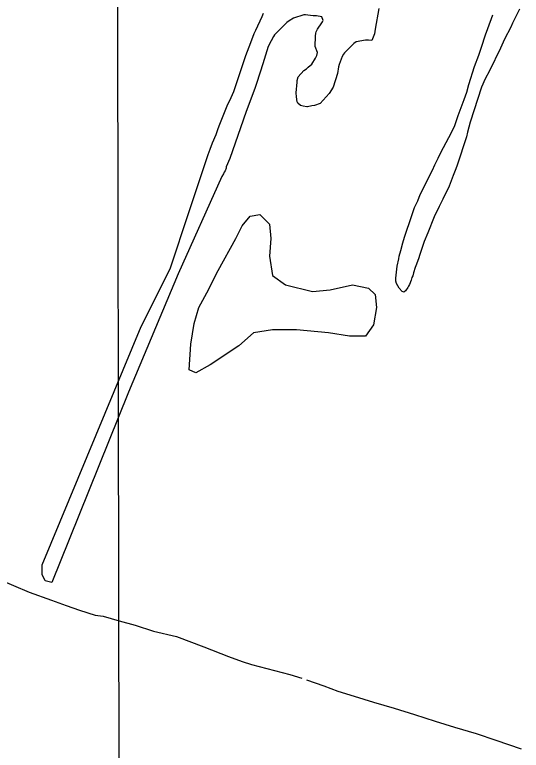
# Model space of a CAD drawing. Extents: x 3329332 to 3367211, y 631066 to 656469.
# Drawn here: x 3343639 to 3345180, y 650510 to 652751 of the extents above; entities that cross this region are included whole.
import ezdxf

# ---------------------------------------------------------------- set-up
doc = ezdxf.new("R2010")
doc.units = 0
for name, color, linetype in [('V-GRID-MAJR', 7, 'Continuous'), ('V-SITE-VEGE', 7, 'Continuous'), ('V-TOPO-SHOR', 7, 'Continuous')]:
    doc.layers.add(name, color=color, linetype=linetype)

msp = doc.modelspace()

# ---------------------------------------------------------------- linework, layer by layer
at = {"layer": 'V-GRID-MAJR'}
msp.add_spline([(3343980.991, 636467.919), (3343970.416, 642526.172), (3343959.8370000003, 648587.509), (3343949.258, 654648.87), (3343949.253, 654651.929)], degree=3, dxfattribs=at)
at = {"layer": 'V-SITE-VEGE'}
for p, q in [((3344391.5130000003, 652744.932), (3344395.791, 652755.25)), ((3344518.112, 652750.6140000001), (3344486.8740000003, 652740.6319999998)), ((3344523.298, 652750.5480000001), (3344518.112, 652750.6140000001)), ((3344530.544, 652749.422), (3344523.298, 652750.5480000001)), ((3344547.108, 652747.14), (3344530.544, 652749.422)), ((3344746.514, 652769.5430000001), (3344735.3540000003, 652706.42)), ((3345089.42, 652739.337), (3345093.7090000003, 652750.691)), ((3345174.81, 652767.313), (3345153.539, 652725.055)), ((3344372.332, 652703.688), (3344391.5130000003, 652744.932)), ((3344467.002, 652727.397), (3344429.196, 652689.497)), ((3344473.292, 652732.505), (3344467.002, 652727.397)), ((3344486.8740000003, 652740.632), (3344473.292, 652732.505)), ((3344556.441, 652747.023), (3344547.108, 652747.14)), ((3344572.9930000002, 652743.706), (3344556.441, 652747.023)), ((3344572.773, 652726.079), (3344574.887, 652729.1630000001)), ((3344577.011, 652733.285), (3344572.9930000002, 652743.706)), ((3344574.887, 652729.1630000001), (3344577.011, 652733.285)), ((3345071.171, 652689.784), (3345089.42, 652739.337)), ((3344555.832, 652698.287), (3344560.0840000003, 652706.532)), ((3344560.0840000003, 652706.532), (3344572.773, 652726.079)), ((3344735.3540000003, 652706.42), (3344733.099, 652691.928)), ((3345148.2, 652712.676), (3345129.082, 652676.615)), ((3345153.539, 652725.055), (3345148.2, 652712.676)), ((3344354.1350000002, 652658.284), (3344367.017, 652693.384)), ((3344367.017, 652693.384), (3344372.332, 652703.688)), ((3344426.02, 652684.353), (3344418.594, 652670.963)), ((3344429.196, 652689.497), (3344426.02, 652684.353)), ((3344553.203, 652653.7270000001), (3344553.59, 652684.834)), ((3344553.59, 652684.834), (3344554.745, 652694.1519999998)), ((3344554.745, 652694.1519999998), (3344555.832, 652698.287)), ((3344733.099, 652691.928), (3344725.593, 652672.317)), ((3345058.248, 652651.572), (3345071.171, 652689.784)), ((3344418.594, 652670.963), (3344410.078, 652653.436)), ((3344670.506, 652662.634), (3344642.16, 652634.984)), ((3344677.83, 652667.7270000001), (3344670.506, 652662.634)), ((3344705.906, 652673.599), (3344677.83, 652667.7270000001)), ((3344715.238, 652673.484), (3344705.906, 652673.599)), ((3344725.593, 652672.317), (3344715.238, 652673.484)), ((3345129.082, 652676.615), (3345116.29, 652648.777)), ((3344344.505, 652634.549), (3344354.1350000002, 652658.284)), ((3344410.078, 652653.436), (3344393.864, 652600.745)), ((3344560.242, 652636.005), (3344553.203, 652653.7270000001)), ((3345050.691, 652627.813), (3345058.248, 652651.572)), ((3345116.29, 652648.777), (3345083.278, 652579.7000000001)), ((3344324.0130000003, 652571.5429999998), (3344341.2490000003, 652623.183)), ((3344341.2490000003, 652623.183), (3344344.505, 652634.549)), ((3344542.16, 652599.932), (3344553.799, 652618.4560000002)), ((3344553.799, 652618.456), (3344558.0500000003, 652626.699)), ((3344558.0500000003, 652626.699), (3344560.242, 652636.005)), ((3344634.758, 652623.6680000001), (3344626.153, 652598.883)), ((3344638.998, 652630.875), (3344634.758, 652623.6680000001)), ((3344642.16, 652634.984), (3344638.998, 652630.875)), ((3345037.807, 652592.711), (3345050.691, 652627.813)), ((3344393.864, 652600.745), (3344385.259, 652575.962)), ((3344531.674, 652590.73), (3344542.16, 652599.932)), ((3344626.153, 652598.883), (3344623.988, 652591.654)), ((3345020.5300000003, 652537.9639999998), (3345037.807, 652592.711)), ((3344312.1920000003, 652538.502), (3344324.0130000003, 652571.5429999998)), ((3344385.259, 652575.962), (3344373.372, 652537.738)), ((3344501.2290000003, 652561.0339999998), (3344518.065, 652580.529)), ((3344518.065, 652580.529), (3344526.4250000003, 652585.61)), ((3344526.4250000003, 652585.61), (3344531.674, 652590.73)), ((3344620.631, 652571.9890000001), (3344607.657, 652529.63)), ((3344623.988, 652591.654), (3344620.631, 652571.9890000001)), ((3345083.278, 652579.7000000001), (3345069.487, 652554.98)), ((3344497.923, 652545.519), (3344497.987, 652550.702)), ((3344497.987, 652550.702), (3344501.2290000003, 652561.0339999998)), ((3345069.487, 652554.98), (3345058.807, 652530.224)), ((3344305.7, 652516.804), (3344312.1920000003, 652538.502)), ((3344369.083, 652526.3839999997), (3344343.316, 652456.1829999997)), ((3344373.372, 652537.738), (3344369.083, 652526.3839999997)), ((3344495.435, 652512.362), (3344497.923, 652545.519)), ((3344607.657, 652529.63), (3344594.982, 652511.12)), ((3345014.023, 652515.2270000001), (3345020.5300000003, 652537.9639999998)), ((3345058.807, 652530.224), (3345024.29, 652423.833)), ((3344297.17, 652498.243), (3344305.7, 652516.804)), ((3344496.33, 652500.944), (3344495.435, 652512.362)), ((3344594.982, 652511.12), (3344567.633, 652480.3470000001)), ((3345006.48, 652492.504), (3345014.023, 652515.2270000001)), ((3344285.453, 652473.4990000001), (3344297.17, 652498.243)), ((3344498.21, 652485.363), (3344496.33, 652500.944)), ((3344500.231, 652481.189), (3344498.21, 652485.363)), ((3344508.438, 652473.826), (3344500.231, 652481.189)), ((3344567.633, 652480.3470000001), (3344550.964, 652474.332)), ((3344988.245, 652443.987), (3345006.48, 652492.504)), ((3344276.901, 652452.861), (3344285.453, 652473.4990000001)), ((3344516.705, 652471.649), (3344508.438, 652473.826)), ((3344527.0640000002, 652470.482), (3344516.705, 652471.649)), ((3344529.137, 652470.457), (3344527.0640000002, 652470.482)), ((3344542.656, 652473.398), (3344529.137, 652470.457)), ((3344550.964, 652474.332), (3344542.656, 652473.398)), ((3344260.841, 652412.616), (3344276.901, 652452.861)), ((3344343.316, 652456.1829999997), (3344326.1040000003, 652406.615)), ((3344977.487, 652413.009), (3344988.245, 652443.987)), ((3345024.29, 652423.833), (3345016.645, 652392.816)), ((3344251.1720000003, 652385.7710000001), (3344256.5500000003, 652401.262)), ((3344256.5500000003, 652401.262), (3344260.841, 652412.616)), ((3344326.1040000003, 652406.615), (3344301.375, 652336.4010000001)), ((3344943.464, 652346.0209999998), (3344967.896, 652392.386)), ((3344967.896, 652392.386), (3344977.487, 652413.009)), ((3345016.645, 652392.816), (3345013.3540000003, 652378.336)), ((3344240.4790000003, 652359.976), (3344251.1720000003, 652385.7710000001)), ((3345013.3540000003, 652378.336), (3344984.282, 652292.6189999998)), ((3344232.988, 652341.403), (3344240.4790000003, 652359.976)), ((3344938.163, 652336.754), (3344943.464, 652346.0209999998)), ((3344169.965, 652151.733), (3344227.595, 652324.875)), ((3344227.595, 652324.875), (3344232.988, 652341.403)), ((3344301.375, 652336.4010000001), (3344292.781, 652312.655)), ((3344926.471, 652314.082), (3344938.163, 652336.754)), ((3344292.781, 652312.655), (3344282.089, 652286.86)), ((3344916.88, 652293.459), (3344926.471, 652314.082)), ((3344282.0500000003, 652283.7490000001), (3344278.838, 652275.4940000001)), ((3344282.089, 652286.86), (3344282.0500000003, 652283.7490000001)), ((3344909.416, 652276.958), (3344916.88, 652293.459)), ((3344981.0300000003, 652281.251), (3344972.475, 652260.615)), ((3344984.282, 652292.6189999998), (3344981.0300000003, 652281.251)), ((3344269.282, 652257.9819999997), (3344135.88, 651961.689)), ((3344273.534, 652266.225), (3344269.282, 652257.9819999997)), ((3344275.6720000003, 652271.384), (3344273.534, 652266.225)), ((3344278.838, 652275.4940000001), (3344275.6720000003, 652271.384)), ((3344872.1890000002, 652202.751), (3344909.416, 652276.958)), ((3344972.475, 652260.615), (3344960.667, 652228.6129999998)), ((3344960.667, 652228.6129999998), (3344941.497, 652188.407)), ((3344864.699, 652184.178), (3344872.1890000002, 652202.751)), ((3344855.109, 652163.5539999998), (3344864.699, 652184.178)), ((3344929.818, 652166.7719999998), (3344914.9, 652134.807)), ((3344941.497, 652188.407), (3344929.818, 652166.7719999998)), ((3344111.5330000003, 651976.308), (3344169.965, 652151.733)), ((3344838.946, 652115.013), (3344855.109, 652163.5539999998)), ((3344914.9, 652134.807), (3344895.628, 652086.304)), ((3344832.505, 652097.4609999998), (3344838.946, 652115.013)), ((3344824.936, 652072.666), (3344832.505, 652097.4609999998)), ((3344895.628, 652086.304), (3344883.8850000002, 652059.485)), ((3344813.024, 652032.368), (3344819.541, 652056.1410000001)), ((3344819.541, 652056.1410000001), (3344824.936, 652072.666)), ((3344883.8850000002, 652059.485), (3344869.875, 652017.139)), ((3344808.656, 652014.792), (3344813.024, 652032.368)), ((3344807.5300000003, 652007.546), (3344808.656, 652014.792)), ((3344867.71, 652009.905), (3344861.257, 651991.3200000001)), ((3344869.875, 652017.139), (3344867.71, 652009.905)), ((3344802.059, 651984.797), (3344807.5300000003, 652007.546)), ((3344861.257, 651991.3200000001), (3344856.9790000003, 651981.002)), ((3344023.889, 651800.882), (3344111.5330000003, 651976.308)), ((3344798.4960000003, 651948.5430000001), (3344802.059, 651984.797)), ((3344856.9790000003, 651981.002), (3344851.586, 651964.474)), ((3344135.88, 651961.689), (3343984.934, 651601.094)), ((3344798.379, 651939.2099999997), (3344798.4960000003, 651948.5430000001)), ((3344847.259, 651950.009), (3344845.08, 651941.74)), ((3344849.397, 651955.1680000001), (3344847.259, 651950.009)), ((3344851.586, 651964.474), (3344849.397, 651955.1680000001)), ((3344800.362, 651931.926), (3344798.379, 651939.2099999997)), ((3344808.478, 651917.305), (3344800.362, 651931.926)), ((3344836.5640000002, 651924.215), (3344834.438, 651920.0920000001)), ((3344839.741, 651929.361), (3344836.5640000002, 651924.215)), ((3344845.08, 651941.74), (3344839.741, 651929.361)), ((3344817.696, 651907.855), (3344808.478, 651917.305)), ((3344822.855, 651905.7170000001), (3344817.696, 651907.855)), ((3344827.051, 651909.8129999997), (3344822.855, 651905.7170000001)), ((3344834.438, 651920.0920000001), (3344827.051, 651909.8129999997)), ((3343721.995, 651074.817), (3344023.889, 651800.882)), ((3343984.934, 651601.094), (3343804.773, 651152.7839999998)), ((3343804.773, 651152.7839999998), (3343751.2120000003, 651021.2170000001)), ((3343721.995, 651045.582), (3343721.995, 651074.817)), ((3343731.736, 651026.087), (3343721.995, 651045.582)), ((3343751.2120000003, 651021.2170000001), (3343731.736, 651026.087))]:
    msp.add_line(p, q, dxfattribs=at)
msp.add_lwpolyline([(3344462.1180000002, 651927.58), (3344544.894, 651908.087), (3344598.455, 651912.959), (3344666.625, 651927.58), (3344715.316, 651917.833), (3344734.795, 651898.3420000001), (3344739.663, 651859.359), (3344729.9250000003, 651805.757), (3344705.578, 651771.645), (3344656.887, 651771.645), (3344593.585, 651781.3910000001), (3344496.203, 651791.138), (3344423.165, 651791.138), (3344364.734, 651781.3910000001), (3344320.91, 651742.41), (3344233.264, 651683.933), (3344189.441, 651659.568), (3344169.965, 651669.3150000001), (3344174.835, 651747.282), (3344184.575, 651810.629), (3344199.179, 651859.359), (3344223.526, 651903.215), (3344257.611, 651971.436), (3344311.1720000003, 652068.894), (3344330.649, 652107.877), (3344354.995, 652137.113), (3344384.21, 652141.987), (3344413.4250000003, 652112.752), (3344418.295, 652068.894), (3344413.4250000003, 652015.291), (3344423.165, 651956.817)], close=True, dxfattribs=at)
at = {"layer": 'V-TOPO-SHOR'}
for points in [[(3343070.287, 651244.162), (3343171.401, 651203.89), (3343279.793, 651157.309), (3343388.896, 651113.16), (3343491.7260000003, 651068.35), (3343586.248, 651032.292), (3343682.8340000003, 650991.697), (3343750.2600000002, 650967.983), (3343795.088, 650951.013), (3343835.7600000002, 650937.55), (3343883.034, 650921.961), (3343907.3910000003, 650918.34), (3343956.7660000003, 650904.827), (3344004.7460000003, 650890.9720000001), (3344061.412, 650873.241), (3344130.6210000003, 650856.482), (3344214.373, 650825.36), (3344288.736, 650796.383), (3344331.134, 650780.4720000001), (3344358.594, 650771.263), (3344429.188, 650753.451), (3344475.782, 650740.649), (3344512.288, 650729.647)], [(3344526.542, 650725.387), (3344579.02, 650706.286), (3344621.768, 650690.721), (3344671.4790000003, 650675.117), (3344730.582, 650657.3690000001), (3344793.161, 650638.21), (3344855.043, 650619.403), (3344917.616, 650599.2000000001), (3344976.365, 650580.758), (3345042.075, 650561.232), (3345101.862, 650541.3910000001), (3345179.721, 650514.484)]]:
    msp.add_lwpolyline(points, dxfattribs=at)

doc.saveas('drawing.dxf')
